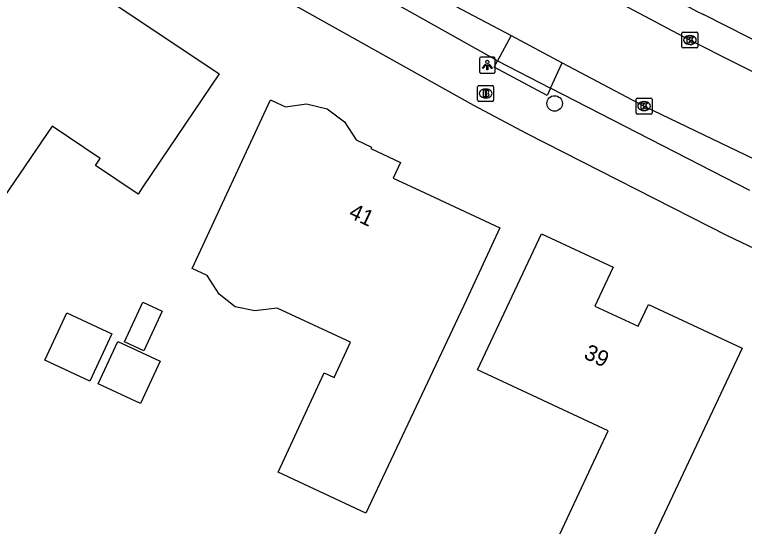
# Model space of a CAD drawing. Extents: x 158838 to 160074, y 386376 to 387776.
# Drawn here: x 159318.83 to 159364.72, y 386595.89 to 386628.08 of the extents above; entities that cross this region are included whole.
import ezdxf

# ---------------------------------------------------------------- set-up
doc = ezdxf.new("R2010")
doc.units = 0
for name, color, linetype in [('IMGEO_Boom', 7, 'Continuous'), ('IMGEO_Brandkraan', 7, 'Continuous'), ('IMGEO_Kolk', 7, 'Continuous'), ('IMGEO_Lichtpunt', 7, 'Continuous'), ('IMGEO_Pand', 7, 'Continuous'), ('IMGEO_Pand_nummerreeks', 7, 'Continuous'), ('IMGEO_Rijbaan_lokaal_gesloten', 7, 'Continuous'), ('IMGEO_Voetpad_open', 7, 'Continuous')]:
    doc.layers.add(name, color=color, linetype=linetype)

msp = doc.modelspace()

# ---------------------------------------------------------------- linework, layer by layer
at = {"layer": 'IMGEO_Boom'}
msp.add_circle((159352.786, 386622.485), 0.489, dxfattribs=at)
at = {"layer": 'IMGEO_Brandkraan'}
for p, q in [((159348.022, 386623.614), (159348.874, 386623.614)), ((159347.947, 386622.688), (159347.947, 386623.54)), ((159348.435, 386623.394), (159348.46, 386623.394)), ((159348.948, 386623.54), (159348.948, 386622.688)), ((159348.458, 386622.834), (159348.433, 386622.834)), ((159348.874, 386622.614), (159348.022, 386622.614))]:
    msp.add_line(p, q, dxfattribs=at)
for points in [[(159348.022, 386623.614), (159348.874, 386623.614)], [(159347.947, 386622.688), (159347.947, 386623.54)], [(159348.295, 386623.314), (159348.295, 386622.914), (159348.508, 386622.914)], [(159348.526, 386623.314), (159348.295, 386623.314)], [(159348.474, 386623.233), (159348.42, 386623.233), (159348.42, 386623.157)], [(159348.42, 386623.157), (159348.473, 386623.157)], [(159348.948, 386623.54), (159348.948, 386622.688)], [(159348.482, 386623.081), (159348.42, 386623.081), (159348.42, 386623)], [(159348.42, 386623), (159348.482, 386623)], [(159348.874, 386622.614), (159348.022, 386622.614)]]:
    msp.add_lwpolyline(points, dxfattribs=at)
for centre, radius, start, end in [((159348.024, 386623.538), 0.0765, 91.552, 178.448), ((159348.024, 386623.538), 0.0765, 91.552, 178.448), ((159348.872, 386623.538), 0.0765, 1.552, 88.448), ((159348.872, 386623.538), 0.0765, 1.552, 88.448), ((159348.475, 386623.195), 0.0379, 267.8285, 90.9355), ((159348.53, 386623.169), 0.145, 59.4692, 91.5367), ((159348.555, 386623.216), 0.0922, 285.5137, 58.1501), ((159348.56, 386623.024), 0.105, 301.3115, 78.989), ((159348.024, 386622.69), 0.0765, 181.552, 268.448), ((159348.024, 386622.69), 0.0765, 181.552, 268.448), ((159348.483, 386623.04), 0.0404, 269.8759, 90.5077), ((159348.514, 386623.165), 0.251, 268.6676, 293.5347), ((159348.872, 386622.69), 0.0765, 271.552, 358.448), ((159348.872, 386622.69), 0.0765, 271.552, 358.448)]:
    msp.add_arc(centre, radius, start, end, dxfattribs=at)
for centre, major_axis, ratio, start_param, end_param in [((159348.434, 386623.114), (-0.387, 0.002), 0.722429, 4.712389, 7.853982), ((159348.459, 386623.114), (-0.39, 0.002), 0.717154, 1.570796, 4.712389)]:
    msp.add_ellipse(centre, major_axis=major_axis, ratio=ratio, start_param=start_param, end_param=end_param, dxfattribs=at)
at = {"layer": 'IMGEO_Kolk'}
for p, q in [((159360.792, 386626.049), (159360.792, 386626.901)), ((159360.867, 386626.975), (159361.719, 386626.975)), ((159361.793, 386626.901), (159361.793, 386626.049)), ((159361.28, 386626.755), (159361.305, 386626.755)), ((159361.719, 386625.975), (159360.867, 386625.975)), ((159361.303, 386626.195), (159361.278, 386626.195)), ((159357.91, 386621.894), (159357.91, 386622.746)), ((159357.985, 386622.82), (159358.837, 386622.82)), ((159358.911, 386622.746), (159358.911, 386621.894)), ((159358.398, 386622.6), (159358.423, 386622.6)), ((159358.837, 386621.82), (159357.985, 386621.82)), ((159358.421, 386622.04), (159358.396, 386622.04))]:
    msp.add_line(p, q, dxfattribs=at)
for points in [[(159360.792, 386626.049), (159360.792, 386626.901)], [(159360.867, 386626.975), (159361.719, 386626.975)], [(159361.793, 386626.901), (159361.793, 386626.049)], [(159361.113, 386626.675), (159361.236, 386626.675), (159361.236, 386626.524), (159361.366, 386626.675), (159361.53, 386626.675), (159361.384, 386626.524), (159361.537, 386626.275), (159361.385, 386626.275), (159361.3, 386626.439), (159361.236, 386626.372), (159361.236, 386626.275), (159361.113, 386626.275), (159361.113, 386626.675)], [(159361.719, 386625.975), (159360.867, 386625.975)], [(159357.91, 386621.894), (159357.91, 386622.746)], [(159357.985, 386622.82), (159358.837, 386622.82)], [(159358.911, 386622.746), (159358.911, 386621.894)], [(159358.231, 386622.52), (159358.354, 386622.52), (159358.354, 386622.369), (159358.484, 386622.52), (159358.648, 386622.52), (159358.502, 386622.369), (159358.655, 386622.12), (159358.503, 386622.12), (159358.418, 386622.284), (159358.354, 386622.217), (159358.354, 386622.12), (159358.231, 386622.12), (159358.231, 386622.52)], [(159358.837, 386621.82), (159357.985, 386621.82)]]:
    msp.add_lwpolyline(points, dxfattribs=at)
for centre, start, end in [((159360.869, 386626.899), 91.552, 178.448), ((159360.869, 386626.899), 91.552, 178.448), ((159361.717, 386626.899), 1.552, 88.448), ((159361.717, 386626.899), 1.552, 88.448), ((159360.869, 386626.051), 181.552, 268.448), ((159360.869, 386626.051), 181.552, 268.448), ((159361.717, 386626.051), 271.552, 358.448), ((159361.717, 386626.051), 271.552, 358.448), ((159357.987, 386622.744), 91.552, 178.448), ((159357.987, 386622.744), 91.552, 178.448), ((159358.835, 386622.744), 1.552, 88.448), ((159358.835, 386622.744), 1.552, 88.448), ((159357.987, 386621.896), 181.552, 268.448), ((159357.987, 386621.896), 181.552, 268.448), ((159358.835, 386621.896), 271.552, 358.448), ((159358.835, 386621.896), 271.552, 358.448)]:
    msp.add_arc(centre, 0.0765, start, end, dxfattribs=at)
for centre, major_axis, ratio, start_param, end_param in [((159361.279, 386626.475), (-0.387, 0.002), 0.722429, 4.712389, 7.853982), ((159361.304, 386626.475), (-0.39, 0.002), 0.717154, 1.570796, 4.712389), ((159358.397, 386622.32), (-0.387, 0.002), 0.722429, 4.712389, 7.853982), ((159358.422, 386622.32), (-0.39, 0.002), 0.717154, 1.570796, 4.712389)]:
    msp.add_ellipse(centre, major_axis=major_axis, ratio=ratio, start_param=start_param, end_param=end_param, dxfattribs=at)
at = {"layer": 'IMGEO_Lichtpunt'}
for p, q in [((159348.056, 386625.301), (159348.056, 386624.494)), ((159348.056, 386625.301), (159348.056, 386624.494)), ((159348.958, 386625.396), (159348.15, 386625.396)), ((159348.958, 386625.396), (159348.15, 386625.396)), ((159349.052, 386624.494), (159349.052, 386625.301)), ((159349.052, 386624.494), (159349.052, 386625.301)), ((159348.15, 386624.4), (159348.958, 386624.4)), ((159348.15, 386624.4), (159348.958, 386624.4))]:
    msp.add_line(p, q, dxfattribs=at)
for points in [[(159348.43, 386624.965), (159348.469, 386624.937), (159348.281, 386624.675), (159348.243, 386624.702), (159348.43, 386624.965)], [(159348.642, 386624.937), (159348.68, 386624.964), (159348.867, 386624.702), (159348.828, 386624.674), (159348.642, 386624.937)], [(159348.532, 386624.917), (159348.579, 386624.917), (159348.579, 386624.595), (159348.532, 386624.595), (159348.532, 386624.917)]]:
    msp.add_lwpolyline(points, dxfattribs=at)
msp.add_circle((159348.555, 386625.099), 0.0994, dxfattribs=at)
for centre, start, end in [((159348.15, 386625.301), 90, 180), ((159348.15, 386625.301), 90, 180), ((159348.958, 386625.301), 0, 90), ((159348.958, 386625.301), 0, 90), ((159348.15, 386624.494), 180, 270), ((159348.15, 386624.494), 180, 270), ((159348.958, 386624.494), 270, 0), ((159348.958, 386624.494), 270, 360)]:
    msp.add_arc(centre, 0.0946, start, end, dxfattribs=at)
at = {"layer": 'IMGEO_Pand'}
for points in [[(159317.252, 386629.043), (159319.546, 386632.48), (159331.703, 386624.349), (159326.892, 386617.237)], [(159347.242, 386610.127), (159340.918, 386596.714), (159335.399, 386599.307), (159338.294, 386605.535), (159338.922, 386605.243), (159339.956, 386607.469), (159335.33, 386609.619), (159333.939, 386609.446), (159332.691, 386609.699), (159331.694, 386610.49), (159330.929, 386611.665), (159329.986, 386612.103), (159334.918, 386622.713), (159335.31, 386622.531), (159335.861, 386622.275), (159337.184, 386622.464), (159338.486, 386622.151), (159339.578, 386621.338), (159340.316, 386620.2), (159340.799, 386619.968), (159341.273, 386619.746), (159341.228, 386619.649), (159343.097, 386618.78), (159342.641, 386617.796), (159344.616, 386616.873), (159349.35, 386614.662), (159347.242, 386610.127)], [(159326.892, 386617.237), (159326.589, 386616.789), (159323.922, 386618.593), (159324.22, 386619.033), (159321.202, 386621.061), (159313.402, 386609.64)], [(159358, 386593.116), (159353.123, 386595.392), (159356.161, 386601.904), (159347.942, 386605.74), (159351.96, 386614.293), (159356.458, 386612.18), (159355.927, 386611.045), (159355.32, 386609.746), (159358.046, 386608.482), (159358.679, 386609.842), (159364.569, 386607.1), (159358, 386593.116)], [(159325.736, 386607.503), (159326.896, 386609.997), (159328.117, 386609.429), (159326.958, 386606.935), (159325.736, 386607.503)], [(159320.722, 386606.343), (159322.104, 386609.315), (159324.947, 386607.993), (159323.566, 386605.021), (159320.722, 386606.343)], [(159324.078, 386604.855), (159325.317, 386607.521), (159327.981, 386606.282), (159326.741, 386603.617), (159324.078, 386604.855)]]:
    msp.add_lwpolyline(points, dxfattribs=at)
at = {"layer": 'IMGEO_Rijbaan_lokaal_gesloten'}
for points in [[(159367.111, 386623.537), (159361.292, 386626.474), (159347.601, 386633.751), (159329.982, 386644.184), (159325.765, 386646.95), (159323.991, 386648.114)], [(159336.517, 386634.466), (159336.613, 386634.409), (159344.556, 386629.671), (159350.044, 386626.76)], [(159350.044, 386626.76), (159353.27, 386625.049)], [(159353.27, 386625.049), (159358.412, 386622.321), (159365.882, 386618.722)]]:
    msp.add_lwpolyline(points, dxfattribs=at)
at = {"layer": 'IMGEO_Voetpad_open'}
for points in [[(159417.314, 386592.1), (159409.486, 386594.837), (159405.916, 386596.132), (159403.97, 386596.822), (159400.475, 386598.135), (159386.22, 386603.858), (159382.649, 386605.402), (159367.084, 386612.517), (159363.661, 386614.16), (159351.051, 386620.582), (159347.709, 386622.366), (159334.021, 386630.024), (159330.778, 386632.045), (159325.211, 386635.435), (159320.616, 386638.324)], [(159349.197, 386625.162), (159335.645, 386632.784), (159335.549, 386632.842)], [(159388.309, 386615.951), (159381.463, 386618.956), (159371.376, 386623.647), (159366.519, 386626.003), (159366.446, 386625.893), (159362.145, 386628.075)], [(159350.044, 386626.76), (159349.197, 386625.162)], [(159352.531, 386623.447), (159352.307, 386622.992), (159348.992, 386624.772), (159349.197, 386625.162)], [(159349.197, 386625.162), (159352.531, 386623.447)], [(159352.531, 386623.447), (159353.27, 386625.049)], [(159365.054, 386617.003), (159352.531, 386623.447)]]:
    msp.add_lwpolyline(points, dxfattribs=at)
msp.add_arc((159511.952, 386925.067), 332.636, 240.56851, 243.23292, dxfattribs=at)

# ---------------------------------------------------------------- texts
at = {"layer": 'IMGEO_Pand_nummerreeks'}
for s, rotation, p in [('41', 334.9611, (159339.775, 386615.343)), ('39', 335.1236, (159354.553, 386606.486))]:
    msp.add_text(s, height=1, rotation=rotation, dxfattribs=at).set_placement(p)

doc.saveas('drawing.dxf')
